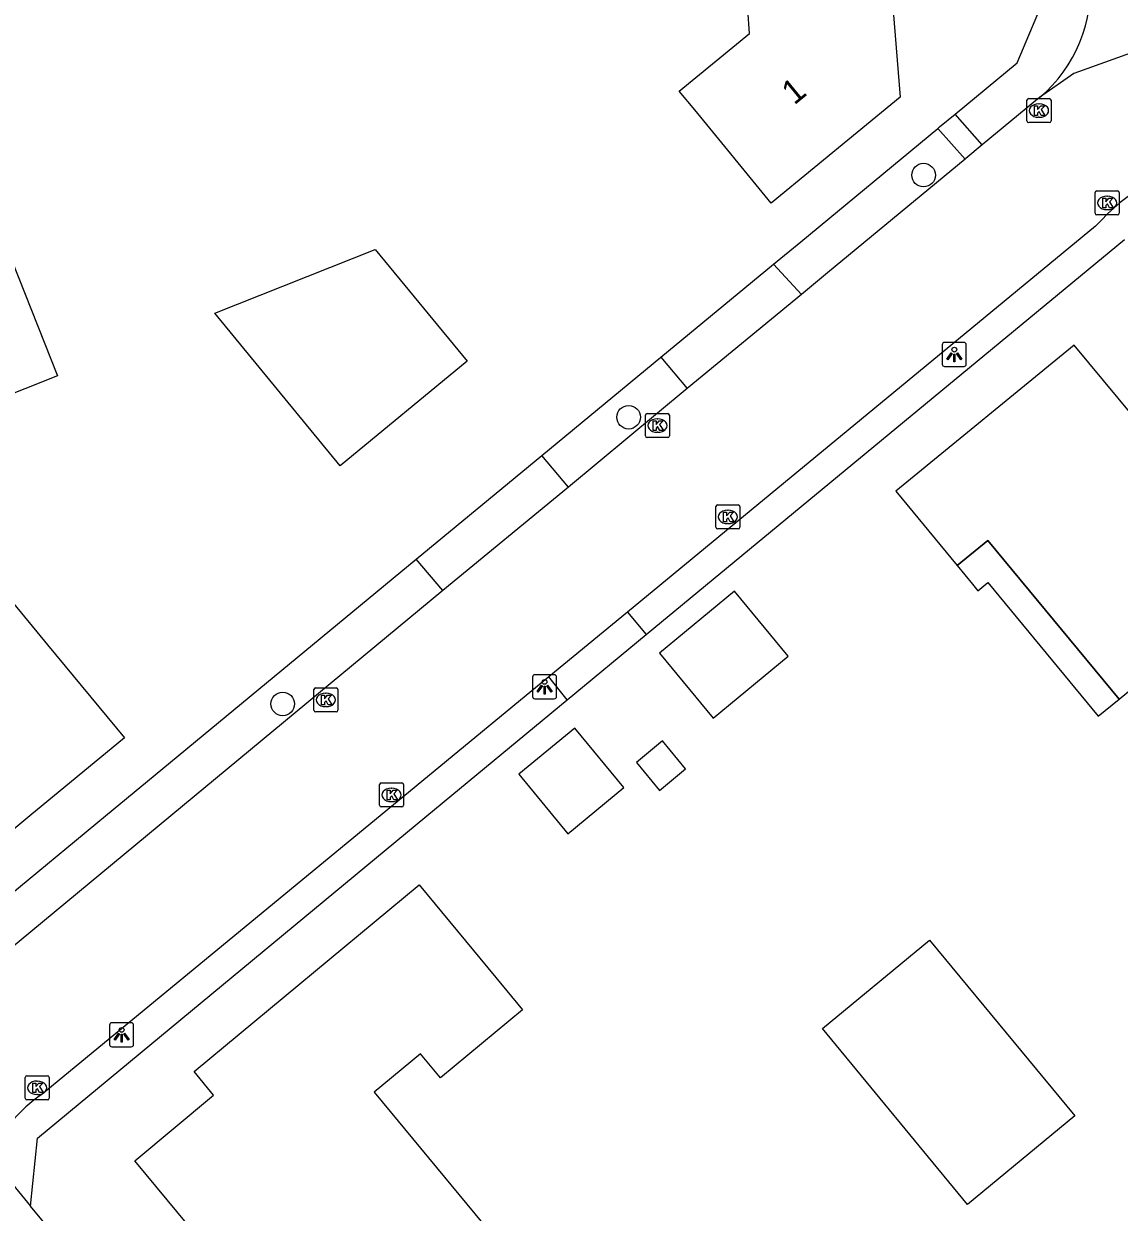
# Model space of a CAD drawing. Extents: x 157321 to 158827, y 386650 to 388532.
# Drawn here: x 158239.72 to 158285.18, y 387483.55 to 387532.87 of the extents above; entities that cross this region are included whole.
import ezdxf

# ---------------------------------------------------------------- set-up
doc = ezdxf.new("R2010")
doc.units = 0
for name, color, linetype in [('IMGEO_Boom', 7, 'Continuous'), ('IMGEO_Groenvoorziening', 7, 'Continuous'), ('IMGEO_Kolk', 7, 'Continuous'), ('IMGEO_Lichtpunt', 7, 'Continuous'), ('IMGEO_Muur', 7, 'Continuous'), ('IMGEO_Pand', 7, 'Continuous'), ('IMGEO_Pand_nummerreeks', 7, 'Continuous'), ('IMGEO_Pand_overbouw', 7, 'Continuous'), ('IMGEO_Rijbaan_lokaal_gesloten', 7, 'Continuous'), ('IMGEO_Rijbaan_lokaal_open', 7, 'Continuous'), ('IMGEO_Voetpad_open', 7, 'Continuous')]:
    doc.layers.add(name, color=color, linetype=linetype)

msp = doc.modelspace()

# ---------------------------------------------------------------- linework, layer by layer
at = {"layer": 'IMGEO_Boom'}
for centre in [(158277.059, 387526.588), (158264.82, 387516.541), (158250.465, 387504.643)]:
    msp.add_circle(centre, 0.489, dxfattribs=at)
at = {"layer": 'IMGEO_Groenvoorziening'}
for points in [[(158278.367, 387529.116), (158280.95, 387531.25), (158282.333, 387534.536), (158281.402, 387546.456)], [(158270.83, 387522.891), (158271.96, 387523.824), (158277.653, 387528.526)], [(158265.546, 387507.519), (158285.394, 387523.914)], [(158261.223, 387514.955), (158266.156, 387519.03)], [(158232.355, 387493.717), (158235.077, 387493.358), (158243.118, 387500), (158245.175, 387501.699), (158256.008, 387510.648)], [(158240, 387483.798), (158240.293, 387486.62), (158256.444, 387500), (158262.271, 387504.814)]]:
    msp.add_lwpolyline(points, dxfattribs=at)
at = {"layer": 'IMGEO_Kolk'}
for p, q in [((158281.348, 387528.842), (158281.348, 387529.694)), ((158281.423, 387529.768), (158282.275, 387529.768)), ((158281.836, 387529.548), (158281.861, 387529.548)), ((158282.349, 387529.694), (158282.349, 387528.842)), ((158281.859, 387528.988), (158281.834, 387528.988)), ((158282.275, 387528.768), (158281.423, 387528.768)), ((158284.252, 387525.934), (158285.104, 387525.934)), ((158284.177, 387525.008), (158284.177, 387525.86)), ((158284.665, 387525.714), (158284.69, 387525.714)), ((158285.178, 387525.86), (158285.178, 387525.008)), ((158285.104, 387524.934), (158284.252, 387524.934)), ((158284.688, 387525.154), (158284.663, 387525.154)), ((158265.516, 387515.768), (158265.516, 387516.62)), ((158265.591, 387516.694), (158266.443, 387516.694)), ((158266.517, 387516.62), (158266.517, 387515.768)), ((158266.004, 387516.474), (158266.029, 387516.474)), ((158266.443, 387515.694), (158265.591, 387515.694)), ((158266.027, 387515.914), (158266.002, 387515.914)), ((158268.439, 387511.979), (158268.439, 387512.831)), ((158268.514, 387512.905), (158269.366, 387512.905)), ((158268.927, 387512.685), (158268.952, 387512.685)), ((158269.44, 387512.831), (158269.44, 387511.979)), ((158268.95, 387512.125), (158268.925, 387512.125)), ((158269.366, 387511.905), (158268.514, 387511.905)), ((158251.756, 387504.385), (158251.756, 387505.237)), ((158251.831, 387505.311), (158252.683, 387505.311)), ((158252.757, 387505.237), (158252.757, 387504.385)), ((158252.244, 387505.091), (158252.269, 387505.091)), ((158252.683, 387504.311), (158251.831, 387504.311)), ((158252.267, 387504.531), (158252.242, 387504.531)), ((158254.482, 387500.441), (158254.482, 387501.293)), ((158254.557, 387501.367), (158255.409, 387501.367)), ((158255.483, 387501.293), (158255.483, 387500.441)), ((158254.97, 387501.147), (158254.995, 387501.147)), ((158255.409, 387500.367), (158254.557, 387500.367)), ((158254.993, 387500.587), (158254.968, 387500.587)), ((158239.778, 387488.286), (158239.778, 387489.138)), ((158239.853, 387489.212), (158240.705, 387489.212)), ((158240.266, 387488.992), (158240.291, 387488.992)), ((158240.779, 387489.138), (158240.779, 387488.286)), ((158240.289, 387488.432), (158240.264, 387488.432)), ((158240.705, 387488.212), (158239.853, 387488.212))]:
    msp.add_line(p, q, dxfattribs=at)
for points in [[(158281.348, 387528.842), (158281.348, 387529.694)], [(158281.423, 387529.768), (158282.275, 387529.768)], [(158281.669, 387529.468), (158281.792, 387529.468), (158281.792, 387529.317), (158281.922, 387529.468), (158282.086, 387529.468), (158281.94, 387529.317), (158282.093, 387529.068), (158281.941, 387529.068), (158281.856, 387529.232), (158281.792, 387529.165), (158281.792, 387529.068), (158281.669, 387529.068), (158281.669, 387529.468)], [(158282.349, 387529.694), (158282.349, 387528.842)], [(158282.275, 387528.768), (158281.423, 387528.768)], [(158284.252, 387525.934), (158285.104, 387525.934)], [(158284.177, 387525.008), (158284.177, 387525.86)], [(158284.498, 387525.634), (158284.621, 387525.634), (158284.621, 387525.483), (158284.751, 387525.634), (158284.915, 387525.634), (158284.769, 387525.483), (158284.922, 387525.234), (158284.77, 387525.234), (158284.685, 387525.398), (158284.621, 387525.331), (158284.621, 387525.234), (158284.498, 387525.234), (158284.498, 387525.634)], [(158285.178, 387525.86), (158285.178, 387525.008)], [(158285.104, 387524.934), (158284.252, 387524.934)], [(158265.516, 387515.768), (158265.516, 387516.62)], [(158265.591, 387516.694), (158266.443, 387516.694)], [(158266.517, 387516.62), (158266.517, 387515.768)], [(158265.837, 387516.394), (158265.96, 387516.394), (158265.96, 387516.243), (158266.09, 387516.394), (158266.254, 387516.394), (158266.108, 387516.243), (158266.261, 387515.994), (158266.109, 387515.994), (158266.024, 387516.158), (158265.96, 387516.091), (158265.96, 387515.994), (158265.837, 387515.994), (158265.837, 387516.394)], [(158266.443, 387515.694), (158265.591, 387515.694)], [(158268.439, 387511.979), (158268.439, 387512.831)], [(158268.514, 387512.905), (158269.366, 387512.905)], [(158268.76, 387512.605), (158268.883, 387512.605), (158268.883, 387512.454), (158269.013, 387512.605), (158269.177, 387512.605), (158269.031, 387512.454), (158269.184, 387512.205), (158269.032, 387512.205), (158268.947, 387512.369), (158268.883, 387512.302), (158268.883, 387512.205), (158268.76, 387512.205), (158268.76, 387512.605)], [(158269.44, 387512.831), (158269.44, 387511.979)], [(158269.366, 387511.905), (158268.514, 387511.905)], [(158251.756, 387504.385), (158251.756, 387505.237)], [(158251.831, 387505.311), (158252.683, 387505.311)], [(158252.757, 387505.237), (158252.757, 387504.385)], [(158252.077, 387505.011), (158252.2, 387505.011), (158252.2, 387504.86), (158252.33, 387505.011), (158252.494, 387505.011), (158252.348, 387504.86), (158252.501, 387504.611), (158252.349, 387504.611), (158252.264, 387504.775), (158252.2, 387504.708), (158252.2, 387504.611), (158252.077, 387504.611), (158252.077, 387505.011)], [(158252.683, 387504.311), (158251.831, 387504.311)], [(158254.482, 387500.441), (158254.482, 387501.293)], [(158254.557, 387501.367), (158255.409, 387501.367)], [(158255.483, 387501.293), (158255.483, 387500.441)], [(158254.803, 387501.067), (158254.926, 387501.067), (158254.926, 387500.916), (158255.056, 387501.067), (158255.22, 387501.067), (158255.074, 387500.916), (158255.227, 387500.667), (158255.075, 387500.667), (158254.99, 387500.831), (158254.926, 387500.764), (158254.926, 387500.667), (158254.803, 387500.667), (158254.803, 387501.067)], [(158255.409, 387500.367), (158254.557, 387500.367)], [(158239.778, 387488.286), (158239.778, 387489.138)], [(158239.853, 387489.212), (158240.705, 387489.212)], [(158240.779, 387489.138), (158240.779, 387488.286)], [(158240.099, 387488.912), (158240.222, 387488.912), (158240.222, 387488.761), (158240.352, 387488.912), (158240.516, 387488.912), (158240.37, 387488.761), (158240.523, 387488.512), (158240.371, 387488.512), (158240.286, 387488.676), (158240.222, 387488.609), (158240.222, 387488.512), (158240.099, 387488.512), (158240.099, 387488.912)], [(158240.705, 387488.212), (158239.853, 387488.212)]]:
    msp.add_lwpolyline(points, dxfattribs=at)
for centre, start, end in [((158281.425, 387529.692), 91.552, 178.448), ((158281.425, 387529.692), 91.552, 178.448), ((158282.273, 387529.692), 1.552, 88.448), ((158282.273, 387529.692), 1.552, 88.448), ((158281.425, 387528.844), 181.552, 268.448), ((158281.425, 387528.844), 181.552, 268.448), ((158282.273, 387528.844), 271.552, 358.448), ((158282.273, 387528.844), 271.552, 358.448), ((158284.254, 387525.858), 91.552, 178.448), ((158284.254, 387525.858), 91.552, 178.448), ((158285.102, 387525.858), 1.552, 88.448), ((158285.102, 387525.858), 1.552, 88.448), ((158284.254, 387525.01), 181.552, 268.448), ((158284.254, 387525.01), 181.552, 268.448), ((158285.102, 387525.01), 271.552, 358.448), ((158285.102, 387525.01), 271.552, 358.448), ((158265.593, 387516.618), 91.552, 178.448), ((158265.593, 387516.618), 91.552, 178.448), ((158266.441, 387516.618), 1.552, 88.448), ((158266.441, 387516.618), 1.552, 88.448), ((158265.593, 387515.77), 181.552, 268.448), ((158265.593, 387515.77), 181.552, 268.448), ((158266.441, 387515.77), 271.552, 358.448), ((158266.441, 387515.77), 271.552, 358.448), ((158268.516, 387512.829), 91.552, 178.448), ((158268.516, 387512.829), 91.552, 178.448), ((158269.364, 387512.829), 1.552, 88.448), ((158269.364, 387512.829), 1.552, 88.448), ((158268.516, 387511.981), 181.552, 268.448), ((158268.516, 387511.981), 181.552, 268.448), ((158269.364, 387511.981), 271.552, 358.448), ((158269.364, 387511.981), 271.552, 358.448), ((158251.833, 387505.235), 91.552, 178.448), ((158251.833, 387505.235), 91.552, 178.448), ((158252.681, 387505.235), 1.552, 88.448), ((158252.681, 387505.235), 1.552, 88.448), ((158251.833, 387504.387), 181.552, 268.448), ((158251.833, 387504.387), 181.552, 268.448), ((158252.681, 387504.387), 271.552, 358.448), ((158252.681, 387504.387), 271.552, 358.448), ((158254.559, 387501.291), 91.552, 178.448), ((158254.559, 387501.291), 91.552, 178.448), ((158255.407, 387501.291), 1.552, 88.448), ((158255.407, 387501.291), 1.552, 88.448), ((158254.559, 387500.443), 181.552, 268.448), ((158254.559, 387500.443), 181.552, 268.448), ((158255.407, 387500.443), 271.552, 358.448), ((158255.407, 387500.443), 271.552, 358.448), ((158239.855, 387489.136), 91.552, 178.448), ((158239.855, 387489.136), 91.552, 178.448), ((158240.703, 387489.136), 1.552, 88.448), ((158240.703, 387489.136), 1.552, 88.448), ((158239.855, 387488.288), 181.552, 268.448), ((158239.855, 387488.288), 181.552, 268.448), ((158240.703, 387488.288), 271.552, 358.448), ((158240.703, 387488.288), 271.552, 358.448)]:
    msp.add_arc(centre, 0.0765, start, end, dxfattribs=at)
for centre, major_axis, ratio, start_param, end_param in [((158281.835, 387529.268), (-0.387, 0.002), 0.722429, 4.712389, 7.853982), ((158281.86, 387529.268), (-0.39, 0.002), 0.717154, 1.570796, 4.712389), ((158284.664, 387525.434), (-0.387, 0.002), 0.722429, 4.712389, 7.853982), ((158284.689, 387525.434), (-0.39, 0.002), 0.717154, 1.570796, 4.712389), ((158266.003, 387516.194), (-0.387, 0.002), 0.722429, 4.712389, 7.853982), ((158266.028, 387516.194), (-0.39, 0.002), 0.717154, 1.570796, 4.712389), ((158268.926, 387512.405), (-0.387, 0.002), 0.722429, 4.712389, 7.853982), ((158268.951, 387512.405), (-0.39, 0.002), 0.717154, 1.570796, 4.712389), ((158252.243, 387504.811), (-0.387, 0.002), 0.722429, 4.712389, 7.853982), ((158252.268, 387504.811), (-0.39, 0.002), 0.717154, 1.570796, 4.712389), ((158254.969, 387500.867), (-0.387, 0.002), 0.722429, 4.712389, 7.853982), ((158254.994, 387500.867), (-0.39, 0.002), 0.717154, 1.570796, 4.712389), ((158240.265, 387488.712), (-0.387, 0.002), 0.722429, 4.712389, 7.853982), ((158240.29, 387488.712), (-0.39, 0.002), 0.717154, 1.570796, 4.712389)]:
    msp.add_ellipse(centre, major_axis=major_axis, ratio=ratio, start_param=start_param, end_param=end_param, dxfattribs=at)
at = {"layer": 'IMGEO_Lichtpunt'}
for p, q in [((158277.837, 387519.548), (158277.837, 387518.741)), ((158277.837, 387519.548), (158277.837, 387518.741)), ((158278.739, 387519.643), (158277.931, 387519.643)), ((158278.739, 387519.643), (158277.931, 387519.643)), ((158278.833, 387518.741), (158278.833, 387519.548)), ((158278.833, 387518.741), (158278.833, 387519.548)), ((158277.931, 387518.647), (158278.739, 387518.647)), ((158277.931, 387518.647), (158278.739, 387518.647)), ((158260.833, 387505.758), (158260.833, 387504.951)), ((158260.833, 387505.758), (158260.833, 387504.951)), ((158261.735, 387505.853), (158260.927, 387505.853)), ((158261.735, 387505.853), (158260.927, 387505.853)), ((158261.829, 387504.951), (158261.829, 387505.758)), ((158261.829, 387504.951), (158261.829, 387505.758)), ((158260.927, 387504.857), (158261.735, 387504.857)), ((158260.927, 387504.857), (158261.735, 387504.857)), ((158244.184, 387491.412), (158243.376, 387491.412)), ((158244.184, 387491.412), (158243.376, 387491.412)), ((158243.282, 387491.317), (158243.282, 387490.51)), ((158243.282, 387491.317), (158243.282, 387490.51)), ((158244.278, 387490.51), (158244.278, 387491.317)), ((158244.278, 387490.51), (158244.278, 387491.317)), ((158243.376, 387490.416), (158244.184, 387490.416)), ((158243.376, 387490.416), (158244.184, 387490.416))]:
    msp.add_line(p, q, dxfattribs=at)
for points in [[(158278.211, 387519.212), (158278.25, 387519.184), (158278.062, 387518.922), (158278.024, 387518.949), (158278.211, 387519.212)], [(158278.313, 387519.164), (158278.36, 387519.164), (158278.36, 387518.842), (158278.313, 387518.842), (158278.313, 387519.164)], [(158278.423, 387519.184), (158278.461, 387519.211), (158278.648, 387518.949), (158278.609, 387518.921), (158278.423, 387519.184)], [(158261.207, 387505.422), (158261.246, 387505.394), (158261.058, 387505.132), (158261.02, 387505.159), (158261.207, 387505.422)], [(158261.309, 387505.374), (158261.356, 387505.374), (158261.356, 387505.052), (158261.309, 387505.052), (158261.309, 387505.374)], [(158261.419, 387505.394), (158261.457, 387505.421), (158261.644, 387505.159), (158261.605, 387505.131), (158261.419, 387505.394)], [(158243.656, 387490.981), (158243.695, 387490.953), (158243.507, 387490.691), (158243.469, 387490.718), (158243.656, 387490.981)], [(158243.758, 387490.933), (158243.805, 387490.933), (158243.805, 387490.611), (158243.758, 387490.611), (158243.758, 387490.933)], [(158243.868, 387490.953), (158243.906, 387490.98), (158244.093, 387490.718), (158244.054, 387490.69), (158243.868, 387490.953)]]:
    msp.add_lwpolyline(points, dxfattribs=at)
for centre in [(158278.336, 387519.346), (158261.332, 387505.556), (158243.781, 387491.115)]:
    msp.add_circle(centre, 0.0994, dxfattribs=at)
for centre, start, end in [((158277.931, 387519.548), 90, 180), ((158277.931, 387519.548), 90, 180), ((158278.739, 387519.548), 0, 90), ((158278.739, 387519.548), 0, 90), ((158277.931, 387518.741), 180, 270), ((158277.931, 387518.741), 180, 270), ((158278.739, 387518.741), 270, 0), ((158278.739, 387518.741), 270, 360), ((158260.927, 387505.758), 90, 180), ((158260.927, 387505.758), 90, 180), ((158261.735, 387505.758), 0, 90), ((158261.735, 387505.758), 0, 90), ((158260.927, 387504.951), 180, 270), ((158260.927, 387504.951), 180, 270), ((158261.735, 387504.951), 270, 0), ((158261.735, 387504.951), 270, 360), ((158243.376, 387491.317), 90, 180), ((158243.376, 387491.317), 90, 180), ((158244.184, 387491.317), 0, 90), ((158244.184, 387491.317), 0, 90), ((158243.376, 387490.51), 180, 270), ((158243.376, 387490.51), 180, 270), ((158244.184, 387490.51), 270, 0), ((158244.184, 387490.51), 270, 360)]:
    msp.add_arc(centre, 0.0946, start, end, dxfattribs=at)
at = {"layer": 'IMGEO_Muur'}
msp.add_lwpolyline([(158245.175, 387501.699), (158256.008, 387510.648)], dxfattribs=at)
at = {"layer": 'IMGEO_Pand'}
for points in [[(158278.68, 387543.19), (158279.42, 387534.21), (158275.75, 387533.93), (158276.09, 387529.82), (158270.74, 387525.43), (158267.566, 387529.294), (158266.922, 387530.077), (158269.835, 387532.468), (158269.764, 387533.454), (158268.859, 387533.389), (158268.211, 387542.44), (158273.693, 387542.833), (158278.68, 387543.19)], [(158241.116, 387518.26), (158232.831, 387514.966), (158228.184, 387513.119), (158225.685, 387519.264), (158223.51, 387518.38), (158221.03, 387524.55), (158225.677, 387526.398), (158231.236, 387528.608), (158231.869, 387527.017), (158234.67, 387528.131), (158236.482, 387523.572), (158238.659, 387524.438), (158241.116, 387518.26)], [(158254.3, 387523.5), (158258.12, 387518.87), (158252.85, 387514.52), (158247.647, 387520.856), (158254.3, 387523.5)], [(158288.33, 387514.86), (158287.64, 387514.31), (158283.31, 387519.53), (158275.91, 387513.47), (158278.454, 387510.383), (158279.729, 387511.427), (158285.169, 387504.847), (158288.122, 387507.281), (158291.98, 387510.46), (158288.33, 387514.86)], [(158243.9, 387503.24), (158239.979, 387500), (158236.01, 387496.72), (158233.28, 387500), (158230.75, 387503.04), (158232.143, 387504.189), (158229.09, 387507.89), (158232.943, 387511.078), (158235.443, 387513.147), (158238.502, 387509.45), (158238.656, 387509.578), (158240.712, 387507.093), (158243.9, 387503.24)], [(158266.104, 387506.751), (158268.323, 387504.058), (158271.439, 387506.627), (158269.22, 387509.319), (158266.104, 387506.751)], [(158260.263, 387501.726), (158262.301, 387499.253), (158264.628, 387501.172), (158262.59, 387503.644), (158260.263, 387501.726)], [(158265.146, 387502.215), (158266.101, 387501.056), (158267.183, 387501.948), (158266.227, 387503.107), (158265.146, 387502.215)], [(158252.63, 387474.79), (158249.23, 387478.91), (158249.645, 387479.253), (158247.56, 387481.775), (158247.245, 387481.514), (158246.221, 387482.752), (158246.536, 387483.012), (158244.33, 387485.68), (158247.6, 387488.41), (158246.79, 387489.39), (158256.13, 387497.14), (158259.316, 387493.287), (158260.423, 387491.947), (158257.012, 387489.127), (158256.186, 387490.126), (158254.266, 387488.538), (158260.362, 387481.163), (158256.489, 387477.971), (158252.63, 387474.79)], [(158283.332, 387487.543), (158278.886, 387483.871), (158272.86, 387491.169), (158277.306, 387494.841), (158283.332, 387487.543)]]:
    msp.add_lwpolyline(points, dxfattribs=at)
at = {"layer": 'IMGEO_Pand_overbouw'}
msp.add_lwpolyline([(158279.09, 387509.612), (158279.312, 387509.342), (158279.729, 387509.686), (158284.303, 387504.134), (158285.169, 387504.847), (158279.729, 387511.427), (158278.454, 387510.383)], close=True, dxfattribs=at)
at = {"layer": 'IMGEO_Rijbaan_lokaal_gesloten'}
for points in [[(158294.146, 387532.868), (158290.518, 387532.577), (158287.987, 387532.196), (158285.643, 387531.648), (158283.299, 387530.809), (158281.875, 387529.806)], [(158281.875, 387529.806), (158279.495, 387527.839)], [(158279.495, 387527.839), (158278.809, 387527.272), (158278.782, 387527.25)], [(158278.782, 387527.25), (158273.07, 387522.529), (158271.989, 387521.639)], [(158284.199, 387524.464), (158264.771, 387508.457)], [(158271.989, 387521.639), (158267.254, 387517.738)], [(158267.254, 387517.738), (158262.32, 387513.645)], [(158262.32, 387513.645), (158257.107, 387509.349)], [(158257.107, 387509.349), (158245.829, 387500), (158236.606, 387492.374)], [(158264.771, 387508.457), (158261.514, 387505.774)], [(158261.514, 387505.774), (158254.507, 387500), (158240.489, 387488.45)]]:
    msp.add_lwpolyline(points, dxfattribs=at)
for centre, radius, start, end in [((158278.026, 387534.356), 5.96, 310.2336, 5.4899), ((158290.895, 387518.54), 8.94, 102.3272, 138.4992), ((158243.807, 387483.46), 5.992, 123.6264, 156.5507)]:
    msp.add_arc(centre, radius, start, end, dxfattribs=at)
at = {"layer": 'IMGEO_Rijbaan_lokaal_open'}
for points in [[(158264.771, 387508.457), (158265.546, 387507.519)], [(158262.271, 387504.814), (158265.546, 387507.519)], [(158262.271, 387504.814), (158261.514, 387505.774)]]:
    msp.add_lwpolyline(points, dxfattribs=at)
at = {"layer": 'IMGEO_Voetpad_open'}
for points in [[(158277.653, 387528.526), (158277.725, 387528.586), (158278.367, 387529.116)], [(158279.495, 387527.839), (158278.367, 387529.116)], [(158277.653, 387528.526), (158278.782, 387527.25)], [(158266.156, 387519.03), (158270.83, 387522.891)], [(158271.989, 387521.639), (158270.83, 387522.891)], [(158266.156, 387519.03), (158267.254, 387517.738)], [(158256.008, 387510.648), (158261.223, 387514.955)], [(158262.32, 387513.645), (158261.223, 387514.955)], [(158257.107, 387509.349), (158256.008, 387510.648)], [(158238.31, 387485.845), (158240, 387483.798)], [(158322.266, 387385.753), (158312.256, 387396.466), (158306.873, 387402.666), (158292.905, 387420.025), (158240, 387483.798)]]:
    msp.add_lwpolyline(points, dxfattribs=at)

# ---------------------------------------------------------------- texts
at = {"layer": 'IMGEO_Pand_nummerreeks'}
msp.add_text('1', height=1, rotation=39.371, dxfattribs=at).set_placement((158271.692, 387529.471))

doc.saveas('drawing.dxf')
